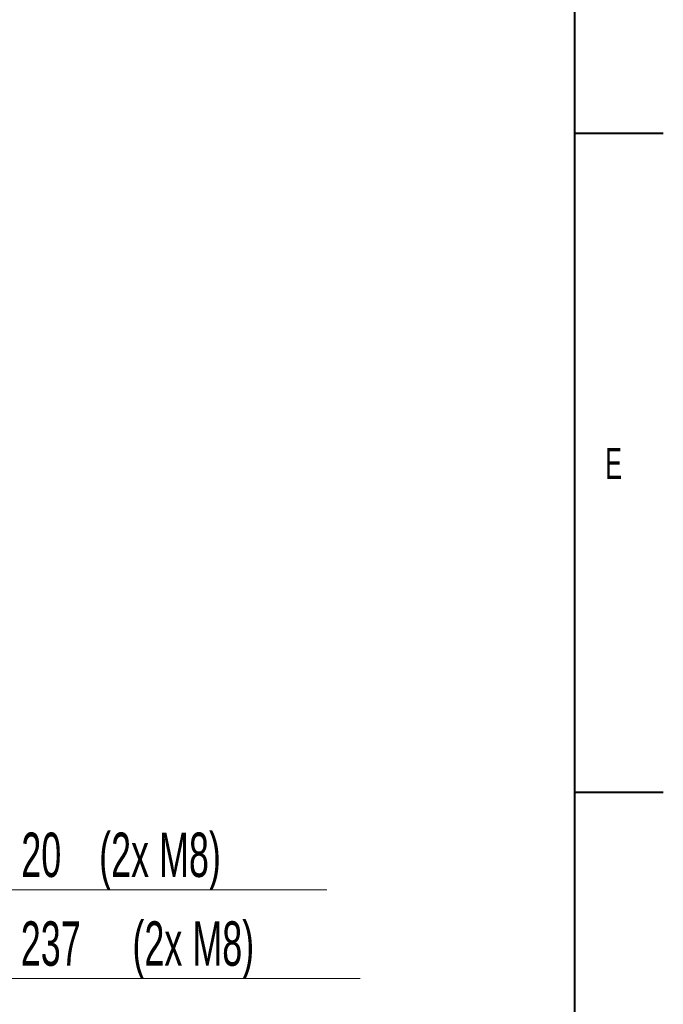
# Model space of a CAD drawing. Header units: millimetres. Extents: x 0 to 8410, y 0 to 5940.
# Tile 299 of 319: x 7685 to 8410, y 1989 to 3098. Entities that reach past the tile are written whole.
import ezdxf

# ---------------------------------------------------------------- set-up
doc = ezdxf.new("R2010")
doc.units = ezdxf.units.MM
doc.header["$LTSCALE"] = 10
doc.styles.add('SLDTEXTSTYLE0', font='TXT', dxfattribs={"width": 0.605})
doc.dimstyles.new('SLDDIMSTYLE0', dxfattribs={"dimtxt": 50, "dimasz": 50, "dimexe": 0, "dimexo": 0.0625, "dimgap": 12.5, "dimtad": 1, "dimtoh": 1, "dimdec": 1, "dimrnd": 1e-09, "dimzin": 12, "dimdsep": 46, "dimtxsty": 'SLDTEXTSTYLE0', "dimsah": 1, "dimcen": 0.09, "dimadec": 0, "dimazin": 0, "dimtfac": 1, "dimtofl": 0, "dimtmove": 0, "dimatfit": 3, "dimfxl": 1, "dimfrac": 2, "dimtolj": 1, "dimtzin": 12, "dimarcsym": 0})
doc.dimstyles.new('SLDDIMSTYLE2', dxfattribs={"dimtxt": 50, "dimasz": 50, "dimexe": 0, "dimexo": 0.0625, "dimgap": 12.5, "dimtad": 1, "dimtoh": 1, "dimdec": 1, "dimrnd": 1e-09, "dimzin": 12, "dimdsep": 46, "dimtxsty": 'SLDTEXTSTYLE0', "dimsah": 1, "dimcen": 0.09, "dimadec": 0, "dimazin": 0, "dimtfac": 1, "dimtofl": 0, "dimtmove": 0, "dimatfit": 3, "dimfxl": 1, "dimfrac": 2, "dimtolj": 1, "dimtzin": 12, "dimarcsym": 0})

# ---------------------------------------------------------------- blocks, each defined once
blk = doc.blocks.new('*D31')
at = {"color": 7, "linetype": 'Continuous', "lineweight": 0}
for p, q in [((7623.8, 3232.9), (7623.8, 2102.6)), ((7603.8, 2933.2), (7603.8, 2102.6)), ((7603.8, 2117.6), (7503.8, 2117.6)), ((7603.8, 2117.6), (7623.8, 2117.6)), ((7623.8, 2117.6), (8031.2, 2117.6))]:
    blk.add_line(p, q, dxfattribs=at)
for points in [[(7603.8, 2117.6), (7553.8, 2125.1), (7553.8, 2110.1)], [(7623.8, 2117.6), (7673.8, 2110.1), (7673.8, 2125.1)]]:
    blk.add_solid(points, dxfattribs=at)
at = {"color": 7, "linetype": 'Continuous', "lineweight": 0, "char_height": 50, "attachment_point": 1, "style": 'SLDTEXTSTYLE0'}
for s, insert in [(' (2x M8)', (7763.5, 2182)), ('20', (7687.1, 2182))]:
    blk.add_mtext(s, dxfattribs=dict(at, insert=insert))
blk = doc.blocks.new('*D32')
at = {"color": 7, "linetype": 'Continuous', "lineweight": 0}
for p, q in [((7603.8, 2933.2), (7603.8, 2002.6)), ((7366.8, 2227.3), (7366.8, 2002.6)), ((7603.8, 2017.6), (7366.8, 2017.6)), ((7603.8, 2017.6), (8068.8, 2017.6))]:
    blk.add_line(p, q, dxfattribs=at)
for points in [[(7366.8, 2017.6), (7416.8, 2010.1), (7416.8, 2025.1)], [(7603.8, 2017.6), (7553.8, 2025.1), (7553.8, 2010.1)]]:
    blk.add_solid(points, dxfattribs=at)
at = {"color": 7, "linetype": 'Continuous', "lineweight": 0, "char_height": 50, "attachment_point": 1, "style": 'SLDTEXTSTYLE0'}
for s, insert in [(' (2x M8)', (7801, 2082)), ('237', (7686.5, 2082))]:
    blk.add_mtext(s, dxfattribs=dict(at, insert=insert))

msp = doc.modelspace()

# ---------------------------------------------------------------- linework, layer by layer
at = {"color": 7, "linetype": 'Continuous', "lineweight": 40}
for p, q in [((8310, 5840), (8310, 100)), ((8310, 2970), (8410, 2970)), ((8310, 2227.5), (8410, 2227.5))]:
    msp.add_line(p, q, dxfattribs=at)

# ---------------------------------------------------------------- texts
at = {"color": 7, "linetype": 'Continuous', "lineweight": 0, "insert": (8344.649884, 2615.403823), "char_height": 35, "attachment_point": 1, "style": 'SLDTEXTSTYLE0'}
msp.add_mtext('E', dxfattribs=at)

# ---------------------------------------------------------------- dimensions: what is measured, and where the dimension line sits
at = {"color": 7, "linetype": 'Continuous', "lineweight": 0}
for base, p2, dimstyle, picture, middle in [((7623.817261, 2117.574759), (7623.817261, 3232.921653), 'SLDDIMSTYLE2', '*D31', (7851.210322, 2117.574759)), ((7366.817261, 2017.574759), (7366.817261, 2227.331508), 'SLDDIMSTYLE0', '*D32', (7869.680294, 2017.574759))]:
    dim = msp.add_linear_dim(base=base, p1=(7603.817261, 2933.2361), p2=p2, text='<> (2x M8)', dimstyle=dimstyle, dxfattribs=at)
    dim.commit()
    dim.dimension.update_dxf_attribs({"geometry": picture, "text_midpoint": middle, "dimtype": 160})

doc.saveas('drawing.dxf')
